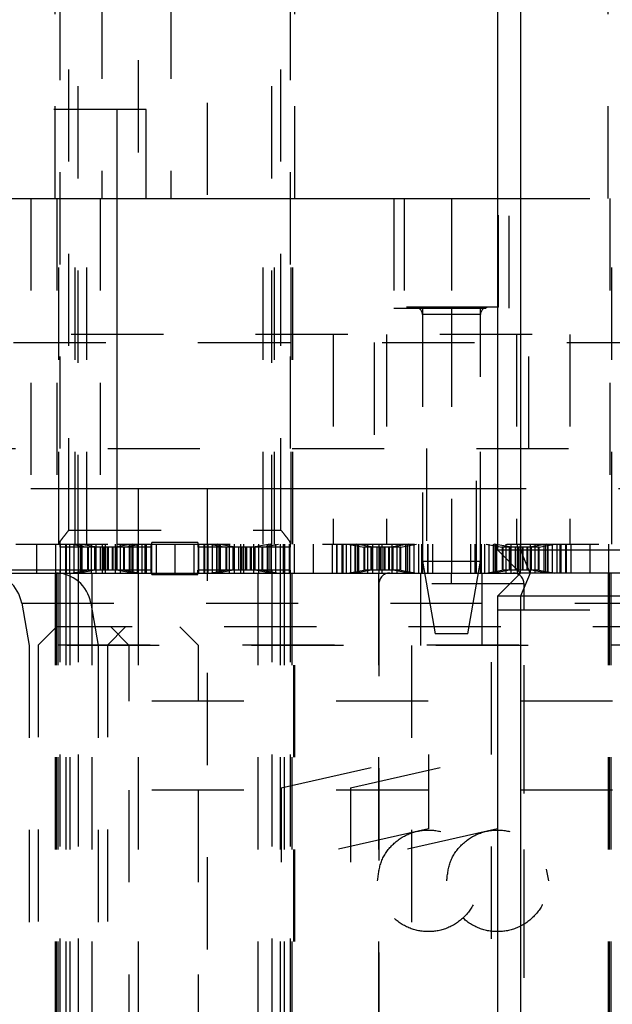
# Model space of a CAD drawing. Header units: inches. Extents: x 1880 to 2363, y -453 to -54.
# Tile 419 of 656: x 1900.409 to 1901.052, y -149.946 to -148.878. Entities that reach past the tile are written whole.
import ezdxf

# ---------------------------------------------------------------- set-up
doc = ezdxf.new("R2010")
doc.units = ezdxf.units.IN
doc.header["$LTSCALE"] = 0.5
doc.header["$MEASUREMENT"] = 0
doc.linetypes.add('HIDDEN', pattern=[0.225, 0.15, -0.075])
doc.layers.add('SID-M-H', color=4, linetype='HIDDEN')
doc.layers.add('SID-M-S', color=105, linetype='Continuous')

msp = doc.modelspace()

# ---------------------------------------------------------------- linework, layer by layer
at = {"layer": 'SID-M-H'}
for p, q in [((1900.61271, -145.56777), (1900.61271, -149.07171)), ((1900.45267, -147.4432), (1900.45267, -149.44995)), ((1900.47267, -149.44995), (1900.47267, -147.4432)), ((1900.68267, -149.44995), (1900.68267, -147.4432)), ((1900.70267, -147.4432), (1900.70267, -149.44995)), ((1900.46267, -149.43171), (1900.46267, -148.3187)), ((1900.69267, -149.43171), (1900.69267, -148.3187)), ((1900.44767, -149.07171), (1900.44767, -148.32171)), ((1900.53771, -148.32171), (1900.53771, -149.07171)), ((1900.70767, -149.07171), (1900.70767, -148.32171)), ((1901.04767, -149.07171), (1901.04767, -148.32171)), ((1900.49834, -148.44178), (1900.49834, -149.07171)), ((1900.57334, -148.44178), (1900.57334, -149.07171)), ((1900.54642, -148.97521), (1899.85892, -148.97521)), ((1900.51517, -149.07171), (1900.51517, -148.97521)), ((1900.54642, -149.07171), (1900.54642, -148.97521)), ((1900.42156, -149.07171), (1900.42156, -149.38667)), ((1900.44967, -149.07171), (1900.44967, -149.44671)), ((1900.45167, -149.44671), (1900.45167, -149.07171)), ((1900.46959, -149.44671), (1900.46959, -149.07171)), ((1900.48205, -149.44671), (1900.48205, -149.07171)), ((1900.49656, -149.07171), (1900.49656, -149.38667)), ((1900.67329, -149.44671), (1900.67329, -149.07171)), ((1900.68574, -149.44671), (1900.68574, -149.07171)), ((1900.70367, -149.44671), (1900.70367, -149.07171)), ((1900.70567, -149.44671), (1900.70567, -149.07171)), ((1900.81517, -149.07171), (1900.81517, -149.19071)), ((1900.82649, -149.07171), (1900.82649, -149.18982)), ((1900.87767, -149.07171), (1900.87767, -149.18982)), ((1900.92767, -149.07171), (1901.92767, -149.07171)), ((1900.92885, -149.18982), (1900.92885, -149.07171)), ((1900.94017, -149.19071), (1900.94017, -149.07171)), ((1901.04967, -149.07171), (1901.04967, -149.44671)), ((1901.05167, -149.44671), (1901.05167, -149.07171)), ((1900.81517, -149.19071), (1900.94017, -149.19071)), ((1900.92885, -149.18982), (1900.82649, -149.18982)), ((1900.84617, -149.19071), (1900.84617, -149.44671)), ((1900.90917, -149.44671), (1900.90917, -149.19071)), ((1900.90916, -149.19769), (1900.84617, -149.19769)), ((1900.84617, -149.19769), (1900.84617, -149.46541)), ((1900.87767, -149.19769), (1900.87767, -149.4467)), ((1900.90916, -149.46541), (1900.90916, -149.19769)), ((1902.36517, -149.21921), (1898.17767, -149.21921)), ((1898.20267, -149.2282), (1901.80267, -149.2282)), ((1900.74922, -149.21921), (1900.74922, -149.44671)), ((1900.79382, -149.2282), (1900.79382, -149.3432)), ((1900.8072, -149.21921), (1900.8072, -149.44671)), ((1900.94813, -149.21921), (1900.94813, -149.44671)), ((1900.96151, -149.3432), (1900.96151, -149.2282)), ((1901.00611, -149.21921), (1901.00611, -149.44671)), ((1900.3048, -149.3432), (1900.85054, -149.3432)), ((1900.85054, -149.3432), (1900.85054, -149.4782)), ((1900.9048, -149.3432), (1901.45054, -149.3432)), ((1900.9048, -149.4782), (1900.9048, -149.3432)), ((1900.51517, -149.38667), (1900.42156, -149.38667)), ((1900.61271, -149.38667), (1900.61271, -151.39454)), ((1901.35877, -149.38667), (1900.92767, -149.38667)), ((1900.46267, -149.43171), (1900.69267, -149.43171)), ((1898.20498, -149.44671), (1900.51517, -149.44671)), ((1900.42767, -149.44671), (1900.42767, -149.4782)), ((1900.44817, -149.44671), (1900.44817, -149.4782)), ((1900.55267, -149.44995), (1900.45267, -149.44995)), ((1900.45317, -149.44671), (1900.45317, -149.4782)), ((1900.45345, -149.4782), (1900.45345, -149.44671)), ((1900.45892, -149.44671), (1900.45892, -149.4782)), ((1900.46017, -149.4782), (1900.46017, -149.44671)), ((1900.46351, -149.44671), (1900.46351, -149.4782)), ((1900.46542, -149.44671), (1900.48245, -149.44995)), ((1900.46814, -149.44671), (1900.46814, -149.4782)), ((1900.47314, -149.4782), (1900.47314, -149.44671)), ((1900.47317, -149.44671), (1900.47317, -149.4782)), ((1900.47355, -149.4782), (1900.47355, -149.44671)), ((1900.49076, -149.44988), (1900.47414, -149.44671)), ((1900.47561, -149.4782), (1900.47561, -149.44671)), ((1900.47708, -149.4782), (1900.47708, -149.44671)), ((1900.48276, -149.44995), (1900.48276, -149.47495)), ((1900.48317, -149.44995), (1900.48317, -149.47495)), ((1900.48347, -149.44995), (1900.48347, -149.47495)), ((1900.48704, -149.4782), (1900.48704, -149.44671)), ((1900.49076, -149.47503), (1900.49076, -149.44988)), ((1900.49106, -149.44995), (1900.49076, -149.44988)), ((1900.49117, -149.47495), (1900.49117, -149.44995)), ((1900.49192, -149.44671), (1900.49192, -149.4782)), ((1900.49207, -149.44995), (1900.49207, -149.47495)), ((1900.49676, -149.44995), (1900.49676, -149.47495)), ((1900.49917, -149.4782), (1900.49917, -149.44671)), ((1900.49974, -149.47495), (1900.49974, -149.44995)), ((1900.50077, -149.47495), (1900.50077, -149.44995)), ((1900.50217, -149.44671), (1900.50217, -149.4782)), ((1900.50457, -149.47495), (1900.50457, -149.44995)), ((1900.5056, -149.47495), (1900.5056, -149.44995)), ((1900.50945, -149.44995), (1900.50945, -149.47495)), ((1900.51028, -149.44995), (1900.51028, -149.47495)), ((1900.51327, -149.44995), (1900.51327, -149.47495)), ((1900.51341, -149.4782), (1900.51341, -149.44671)), ((1900.51417, -149.47495), (1900.51417, -149.44995)), ((1900.51458, -149.44988), (1900.51427, -149.44995)), ((1900.53119, -149.44671), (1900.51458, -149.44988)), ((1900.51458, -149.47503), (1900.51458, -149.44988)), ((1900.51829, -149.44671), (1900.51829, -149.4782)), ((1900.52186, -149.44995), (1900.52186, -149.47495)), ((1900.52217, -149.44995), (1900.52217, -149.47495)), ((1900.52258, -149.44995), (1900.52258, -149.47495)), ((1900.52288, -149.44995), (1900.53991, -149.44671)), ((1900.52826, -149.4782), (1900.52826, -149.44671)), ((1900.52972, -149.44671), (1900.52972, -149.4782)), ((1900.53178, -149.44671), (1900.53178, -149.4782)), ((1900.53217, -149.44671), (1900.53217, -149.4782)), ((1900.53219, -149.4782), (1900.53219, -149.44671)), ((1900.53719, -149.4782), (1900.53719, -149.44671)), ((1900.53771, -149.44671), (1901.92767, -149.44671)), ((1900.54182, -149.44671), (1900.54182, -149.4782)), ((1900.54517, -149.44671), (1900.54517, -149.4782)), ((1900.54641, -149.44671), (1900.54641, -149.4782)), ((1900.55188, -149.4782), (1900.55188, -149.44671)), ((1900.55217, -149.44671), (1900.55217, -149.4782)), ((1900.60267, -149.44495), (1900.55267, -149.44495)), ((1900.55267, -149.44995), (1900.55267, -149.44495)), ((1900.55717, -149.44671), (1900.55717, -149.4782)), ((1900.57767, -149.44671), (1900.57767, -149.4782)), ((1900.59817, -149.44671), (1900.59817, -149.4782)), ((1900.60267, -149.44495), (1900.60267, -149.44995)), ((1900.70267, -149.44995), (1900.60267, -149.44995)), ((1900.60317, -149.44671), (1900.60317, -149.4782)), ((1900.60345, -149.4782), (1900.60345, -149.44671)), ((1900.60892, -149.44671), (1900.60892, -149.4782)), ((1900.61017, -149.4782), (1900.61017, -149.44671)), ((1900.61351, -149.44671), (1900.61351, -149.4782)), ((1900.61542, -149.44671), (1900.63245, -149.44995)), ((1900.61814, -149.44671), (1900.61814, -149.4782)), ((1900.62314, -149.4782), (1900.62314, -149.44671)), ((1900.62317, -149.44671), (1900.62317, -149.4782)), ((1900.62355, -149.4782), (1900.62355, -149.44671)), ((1900.62355, -149.44671), (1900.62414, -149.44671)), ((1900.64076, -149.44988), (1900.62414, -149.44671)), ((1900.62561, -149.4782), (1900.62561, -149.44671)), ((1900.62708, -149.4782), (1900.62708, -149.44671)), ((1900.63276, -149.44995), (1900.63276, -149.47495)), ((1900.63317, -149.44995), (1900.63317, -149.47495)), ((1900.63347, -149.44995), (1900.63347, -149.47495)), ((1900.63704, -149.4782), (1900.63704, -149.44671)), ((1900.64076, -149.47503), (1900.64076, -149.44988)), ((1900.64106, -149.44995), (1900.64076, -149.44988)), ((1900.64117, -149.47495), (1900.64117, -149.44995)), ((1900.64192, -149.44671), (1900.64192, -149.4782)), ((1900.64207, -149.44995), (1900.64207, -149.47495)), ((1900.64676, -149.44995), (1900.64676, -149.47495)), ((1900.64917, -149.4782), (1900.64917, -149.44671)), ((1900.64974, -149.47495), (1900.64974, -149.44995)), ((1900.65077, -149.47495), (1900.65077, -149.44995)), ((1900.65217, -149.44671), (1900.65217, -149.4782)), ((1900.65457, -149.47495), (1900.65457, -149.44995)), ((1900.6556, -149.47495), (1900.6556, -149.44995)), ((1900.65945, -149.44995), (1900.65945, -149.47495)), ((1900.66028, -149.44995), (1900.66028, -149.47495)), ((1900.66327, -149.44995), (1900.66327, -149.47495)), ((1900.66341, -149.4782), (1900.66341, -149.44671)), ((1900.66417, -149.47495), (1900.66417, -149.44995)), ((1900.66458, -149.44988), (1900.66427, -149.44995)), ((1900.68119, -149.44671), (1900.66458, -149.44988)), ((1900.66458, -149.47503), (1900.66458, -149.44988)), ((1900.66829, -149.44671), (1900.66829, -149.4782)), ((1900.67186, -149.44995), (1900.67186, -149.47495)), ((1900.67217, -149.44995), (1900.67217, -149.47495)), ((1900.67258, -149.44995), (1900.67258, -149.47495)), ((1900.67288, -149.44995), (1900.68991, -149.44671)), ((1900.67826, -149.4782), (1900.67826, -149.44671)), ((1900.67972, -149.44671), (1900.67972, -149.4782)), ((1900.68119, -149.44671), (1900.68178, -149.44671)), ((1900.68178, -149.44671), (1900.68178, -149.4782)), ((1900.68217, -149.44671), (1900.68217, -149.4782)), ((1900.68219, -149.4782), (1900.68219, -149.44671)), ((1900.68719, -149.4782), (1900.68719, -149.44671)), ((1900.69182, -149.44671), (1900.69182, -149.4782)), ((1900.69517, -149.44671), (1900.69517, -149.4782)), ((1900.69641, -149.44671), (1900.69641, -149.4782)), ((1900.70188, -149.4782), (1900.70188, -149.44671)), ((1900.70217, -149.44671), (1900.70217, -149.4782)), ((1900.70717, -149.44671), (1900.70717, -149.4782)), ((1900.72767, -149.44671), (1900.72767, -149.4782)), ((1900.74817, -149.44671), (1900.74817, -149.4782)), ((1900.75317, -149.44671), (1900.75317, -149.4782)), ((1900.75345, -149.4782), (1900.75345, -149.44671)), ((1900.75892, -149.44671), (1900.75892, -149.4782)), ((1900.76017, -149.4782), (1900.76017, -149.44671)), ((1900.76351, -149.44671), (1900.76351, -149.4782)), ((1900.76542, -149.44671), (1900.78245, -149.44995)), ((1900.76814, -149.44671), (1900.76814, -149.4782)), ((1900.77314, -149.4782), (1900.77314, -149.44671)), ((1900.77317, -149.44671), (1900.77317, -149.4782)), ((1900.77355, -149.4782), (1900.77355, -149.44671)), ((1900.77355, -149.44671), (1900.77414, -149.44671)), ((1900.79076, -149.44988), (1900.77414, -149.44671)), ((1900.77561, -149.4782), (1900.77561, -149.44671)), ((1900.77708, -149.4782), (1900.77708, -149.44671)), ((1900.82288, -149.44995), (1900.78245, -149.44995)), ((1900.78276, -149.44995), (1900.78276, -149.47495)), ((1900.78317, -149.44995), (1900.78317, -149.47495)), ((1900.78347, -149.44995), (1900.78347, -149.47495)), ((1900.78704, -149.4782), (1900.78704, -149.44671)), ((1900.79076, -149.47503), (1900.79076, -149.44988)), ((1900.79106, -149.44995), (1900.79076, -149.44988)), ((1900.79117, -149.47495), (1900.79117, -149.44995)), ((1900.79192, -149.44671), (1900.79192, -149.4782)), ((1900.79207, -149.44995), (1900.79207, -149.47495)), ((1900.79676, -149.44995), (1900.79676, -149.47495)), ((1900.79917, -149.4782), (1900.79917, -149.44671)), ((1900.79974, -149.47495), (1900.79974, -149.44995)), ((1900.80077, -149.47495), (1900.80077, -149.44995)), ((1900.80217, -149.44671), (1900.80217, -149.4782)), ((1900.80457, -149.47495), (1900.80457, -149.44995)), ((1900.8056, -149.47495), (1900.8056, -149.44995)), ((1900.80945, -149.44995), (1900.80945, -149.47495)), ((1900.81028, -149.44995), (1900.81028, -149.47495)), ((1900.81327, -149.44995), (1900.81327, -149.47495)), ((1900.81341, -149.4782), (1900.81341, -149.44671)), ((1900.81417, -149.47495), (1900.81417, -149.44995)), ((1900.81458, -149.44988), (1900.81427, -149.44995)), ((1900.83119, -149.44671), (1900.81458, -149.44988)), ((1900.81458, -149.47503), (1900.81458, -149.44988)), ((1900.81829, -149.44671), (1900.81829, -149.4782)), ((1900.82186, -149.44995), (1900.82186, -149.47495)), ((1900.82217, -149.44995), (1900.82217, -149.47495)), ((1900.82258, -149.44995), (1900.82258, -149.47495)), ((1900.82288, -149.44995), (1900.83991, -149.44671)), ((1900.82826, -149.4782), (1900.82826, -149.44671)), ((1900.82972, -149.44671), (1900.82972, -149.4782)), ((1900.83119, -149.44671), (1900.83178, -149.44671)), ((1900.83178, -149.44671), (1900.83178, -149.4782)), ((1900.83217, -149.44671), (1900.83217, -149.4782)), ((1900.83219, -149.4782), (1900.83219, -149.44671)), ((1900.83719, -149.4782), (1900.83719, -149.44671)), ((1900.84182, -149.44671), (1900.84182, -149.4782)), ((1900.84517, -149.44671), (1900.84517, -149.4782)), ((1900.84641, -149.44671), (1900.84641, -149.4782)), ((1900.85188, -149.4782), (1900.85188, -149.44671)), ((1900.85217, -149.44671), (1900.85217, -149.4782)), ((1900.85717, -149.44671), (1900.85717, -149.4782)), ((1900.87767, -149.44671), (1900.87767, -149.4782)), ((1900.89817, -149.44671), (1900.89817, -149.4782)), ((1900.90317, -149.44671), (1900.90317, -149.4782)), ((1900.90345, -149.4782), (1900.90345, -149.44671)), ((1900.90892, -149.44671), (1900.90892, -149.4782)), ((1900.91017, -149.4782), (1900.91017, -149.44671)), ((1900.91351, -149.44671), (1900.91351, -149.4782)), ((1900.91542, -149.44671), (1900.93245, -149.44995)), ((1900.91814, -149.44671), (1900.91814, -149.4782)), ((1900.92314, -149.4782), (1900.92314, -149.44671)), ((1900.92317, -149.44671), (1900.92317, -149.4782)), ((1900.92355, -149.4782), (1900.92355, -149.44671)), ((1900.92355, -149.44671), (1900.92414, -149.44671)), ((1900.94076, -149.44988), (1900.92414, -149.44671)), ((1900.92561, -149.4782), (1900.92561, -149.44671)), ((1900.92708, -149.4782), (1900.92708, -149.44671)), ((1900.97288, -149.44995), (1900.93245, -149.44995)), ((1900.93276, -149.44995), (1900.93276, -149.47495)), ((1900.93317, -149.44995), (1900.93317, -149.47495)), ((1900.93347, -149.44995), (1900.93347, -149.47495)), ((1900.93704, -149.4782), (1900.93704, -149.44671)), ((1900.94076, -149.47503), (1900.94076, -149.44988)), ((1900.94106, -149.44995), (1900.94076, -149.44988)), ((1900.94117, -149.47495), (1900.94117, -149.44995)), ((1900.94192, -149.44671), (1900.94192, -149.4782)), ((1900.94207, -149.44995), (1900.94207, -149.47495)), ((1900.94676, -149.44995), (1900.94676, -149.47495)), ((1900.94917, -149.4782), (1900.94917, -149.44671)), ((1900.94974, -149.47495), (1900.94974, -149.44995)), ((1900.95077, -149.47495), (1900.95077, -149.44995)), ((1900.95217, -149.44671), (1900.95217, -149.4782)), ((1900.95457, -149.47495), (1900.95457, -149.44995)), ((1900.9556, -149.47495), (1900.9556, -149.44995)), ((1900.95945, -149.44995), (1900.95945, -149.47495)), ((1900.96028, -149.44995), (1900.96028, -149.47495)), ((1900.96327, -149.44995), (1900.96327, -149.47495)), ((1900.96341, -149.4782), (1900.96341, -149.44671)), ((1900.96417, -149.47495), (1900.96417, -149.44995)), ((1900.96458, -149.44988), (1900.96427, -149.44995)), ((1900.98119, -149.44671), (1900.96458, -149.44988)), ((1900.96458, -149.47503), (1900.96458, -149.44988)), ((1900.96829, -149.44671), (1900.96829, -149.4782)), ((1900.97186, -149.44995), (1900.97186, -149.47495)), ((1900.97217, -149.44995), (1900.97217, -149.47495)), ((1900.97258, -149.44995), (1900.97258, -149.47495)), ((1900.97288, -149.44995), (1900.98991, -149.44671)), ((1900.97826, -149.4782), (1900.97826, -149.44671)), ((1900.97972, -149.44671), (1900.97972, -149.4782)), ((1900.98119, -149.44671), (1900.98178, -149.44671)), ((1900.98178, -149.44671), (1900.98178, -149.4782)), ((1900.98217, -149.44671), (1900.98217, -149.4782)), ((1900.98219, -149.4782), (1900.98219, -149.44671)), ((1900.98719, -149.4782), (1900.98719, -149.44671)), ((1900.99182, -149.44671), (1900.99182, -149.4782)), ((1900.99517, -149.44671), (1900.99517, -149.4782)), ((1900.99641, -149.44671), (1900.99641, -149.4782)), ((1901.00188, -149.4782), (1901.00188, -149.44671)), ((1901.00217, -149.44671), (1901.00217, -149.4782)), ((1901.00717, -149.44671), (1901.00717, -149.4782)), ((1901.02767, -149.44671), (1901.02767, -149.4782)), ((1901.04817, -149.44671), (1901.04817, -149.4782)), ((1900.84617, -149.46541), (1900.90916, -149.46541)), ((1900.84617, -149.46541), (1900.86005, -149.54415)), ((1900.89528, -149.54415), (1900.90916, -149.46541)), ((1900.44767, -149.4782), (1900.44767, -150.4782)), ((1900.44879, -149.4782), (1900.44879, -150.4782)), ((1900.45073, -149.4782), (1900.45073, -150.4782)), ((1900.45267, -149.47495), (1900.45267, -150.4782)), ((1900.55267, -149.47495), (1900.45267, -149.47495)), ((1900.4592, -149.4782), (1900.4592, -150.4782)), ((1900.46362, -149.4782), (1900.46362, -150.4782)), ((1900.46542, -149.4782), (1900.48245, -149.47495)), ((1900.47267, -149.47495), (1900.47267, -150.4782)), ((1900.49076, -149.47503), (1900.47414, -149.4782)), ((1900.48767, -149.4782), (1900.48767, -150.4782)), ((1900.49106, -149.47495), (1900.49076, -149.47503)), ((1900.51458, -149.47503), (1900.51427, -149.47495)), ((1900.53119, -149.4782), (1900.51458, -149.47503)), ((1900.52288, -149.47495), (1900.53991, -149.4782)), ((1900.53771, -149.4782), (1900.53771, -151.39454)), ((1900.55267, -149.47995), (1900.55267, -149.47495)), ((1900.55267, -149.47995), (1900.60267, -149.47995)), ((1900.60267, -149.47995), (1900.60267, -149.47495)), ((1900.70267, -149.47495), (1900.60267, -149.47495)), ((1900.61542, -149.4782), (1900.63245, -149.47495)), ((1900.64076, -149.47503), (1900.62414, -149.4782)), ((1900.64106, -149.47495), (1900.64076, -149.47503)), ((1900.66458, -149.47503), (1900.66427, -149.47495)), ((1900.68119, -149.4782), (1900.66458, -149.47503)), ((1900.66767, -149.4782), (1900.66767, -150.4782)), ((1900.67288, -149.47495), (1900.68991, -149.4782)), ((1900.68267, -149.47495), (1900.68267, -150.4782)), ((1900.69171, -149.4782), (1900.69171, -150.4782)), ((1900.69613, -149.4782), (1900.69613, -150.4782)), ((1900.70267, -149.47495), (1900.70267, -150.4782)), ((1900.70461, -149.4782), (1900.70461, -150.4782)), ((1900.70654, -150.4782), (1900.70654, -149.4782)), ((1900.70767, -150.4782), (1900.70767, -149.4782)), ((1900.76542, -149.4782), (1900.78245, -149.47495)), ((1900.79076, -149.47503), (1900.77414, -149.4782)), ((1900.82288, -149.47495), (1900.78245, -149.47495)), ((1900.79106, -149.47495), (1900.79076, -149.47503)), ((1900.79867, -149.4782), (1900.79867, -150.4782)), ((1900.81458, -149.47503), (1900.81427, -149.47495)), ((1900.83119, -149.4782), (1900.81458, -149.47503)), ((1900.82288, -149.47495), (1900.83991, -149.4782)), ((1900.8442, -149.4782), (1900.8442, -149.55694)), ((1900.91113, -149.55694), (1900.91113, -149.4782)), ((1900.91542, -149.4782), (1900.93245, -149.47495)), ((1900.94076, -149.47503), (1900.92414, -149.4782)), ((1900.97288, -149.47495), (1900.93245, -149.47495)), ((1900.94106, -149.47495), (1900.94076, -149.47503)), ((1900.95667, -150.4782), (1900.95667, -149.4782)), ((1900.96458, -149.47503), (1900.96427, -149.47495)), ((1900.98119, -149.4782), (1900.96458, -149.47503)), ((1900.97288, -149.47495), (1900.98991, -149.4782)), ((1901.04767, -149.4782), (1901.04767, -150.4782)), ((1901.04879, -149.4782), (1901.04879, -150.4782)), ((1901.05073, -149.4782), (1901.05073, -150.4782)), ((1900.95641, -149.49001), (1900.79893, -149.49001)), ((1900.79893, -149.49001), (1900.79893, -150.51757)), ((1900.95641, -150.51757), (1900.95641, -149.49001)), ((1900.41145, -149.51074), (1901.36711, -149.51074)), ((1900.41145, -149.51074), (1900.4196, -149.55694)), ((1900.48645, -149.51074), (1900.4946, -149.55694)), ((1900.92767, -149.5182), (1901.92767, -149.5182)), ((1900.44912, -149.53667), (1900.42944, -149.55635)), ((1901.33121, -149.53667), (1900.44912, -149.53667)), ((1900.52412, -149.53667), (1900.50444, -149.55635)), ((1900.50818, -149.53667), (1900.52786, -149.55635)), ((1900.58318, -149.53667), (1900.60286, -149.55635)), ((1900.89528, -149.54415), (1900.86005, -149.54415)), ((1901.36074, -149.55694), (1900.4196, -149.55694)), ((1900.4196, -149.55694), (1900.4196, -150.85615)), ((1901.35089, -149.55635), (1900.42944, -149.55635)), ((1900.42944, -149.55635), (1900.42944, -150.9973)), ((1900.4946, -149.55694), (1900.4946, -150.85615)), ((1900.50444, -149.55635), (1900.50444, -150.9973)), ((1900.52786, -149.55635), (1900.52786, -149.61738)), ((1900.60286, -149.55635), (1900.60286, -149.61738)), ((1900.83436, -149.55694), (1900.83436, -150.67505)), ((1900.92097, -150.67505), (1900.92097, -149.55694)), ((1901.25247, -149.61738), (1900.52786, -149.61738)), ((1900.69304, -149.71132), (1900.85267, -149.67505)), ((1900.76804, -149.71132), (1900.92767, -149.67505)), ((1900.85267, -149.67505), (1900.85267, -149.7558)), ((1901.25247, -149.71383), (1900.52786, -149.71383)), ((1900.52786, -149.71383), (1900.52786, -150.9973)), ((1900.60286, -149.71383), (1900.60286, -150.9973)), ((1900.69304, -149.71132), (1900.69304, -149.79207)), ((1900.76804, -149.71132), (1900.76804, -149.79207)), ((1900.85267, -149.7558), (1900.69304, -149.79207)), ((1900.92767, -149.7558), (1900.76804, -149.79207)), ((1900.98026, -149.79954), (1900.98278, -149.81226))]:
    msp.add_line(p, q, dxfattribs=at)
for centre, radius, start, end in [((1900.8383, -149.19769), 0.00787, 0, 90), ((1900.91704, -149.19769), 0.00787, 90, 180), ((1900.37268, -149.51757), 0.03937, 10, 90), ((1900.44768, -149.51757), 0.03937, 10, 90), ((1900.81074, -149.49001), 0.01181, 90, 180), ((1900.9446, -149.49001), 0.01181, 0, 90)]:
    msp.add_arc(centre, radius, start, end, dxfattribs=at)
for points, knots in [([(1900.87767, -149.18982), (1900.87767, -149.18995), (1900.87767, -149.19024), (1900.87767, -149.19237), (1900.87767, -149.19502), (1900.87767, -149.19682), (1900.87767, -149.19769)], [0, 0, 0, 0, 0.2702613, 0.5624294, 0.7897364, 1, 1, 1, 1]), ([(1900.45267, -149.44585), (1900.45278, -149.44537), (1900.45303, -149.44431), (1900.45498, -149.44138), (1900.45823, -149.43714), (1900.46108, -149.43365), (1900.46263, -149.43175), (1900.46267, -149.43171)], [0, 0, 0, 0, 0.166471, 0.3704336, 0.6541382, 0.9927845, 1, 1, 1, 1]), ([(1900.69267, -149.43171), (1900.6927, -149.43175), (1900.69425, -149.43365), (1900.69711, -149.43714), (1900.70035, -149.44138), (1900.7023, -149.44431), (1900.70255, -149.44537), (1900.70267, -149.44585)], [0, 0, 0, 0, 0.0072155, 0.3458618, 0.6295664, 0.833529, 1, 1, 1, 1]), ([(1900.87767, -149.49001), (1900.87767, -149.48834), (1900.87767, -149.48486), (1900.87767, -149.48089), (1900.87767, -149.47859), (1900.87767, -149.47833), (1900.87767, -149.4782)], [0, 0, 0, 0, 0.2702613, 0.5624294, 0.7897364, 1, 1, 1, 1]), ([(1900.79755, -149.81226), (1900.79838, -149.81948), (1900.80004, -149.83392), (1900.81278, -149.85224), (1900.83096, -149.86449), (1900.85266, -149.86881), (1900.87431, -149.8645), (1900.89264, -149.85226), (1900.90489, -149.83395), (1900.90922, -149.81229), (1900.90492, -149.79063), (1900.89268, -149.7723), (1900.87437, -149.76004), (1900.85272, -149.7557), (1900.83102, -149.76), (1900.81283, -149.77223), (1900.80005, -149.79055), (1900.79838, -149.80501), (1900.79755, -149.81226)], [0, 0, 0, 0, 0.06248594, 0.12498196, 0.18747058, 0.24994888, 0.31243725, 0.37493576, 0.43742514, 0.49990383, 0.56239149, 0.6248896, 0.68737805, 0.74985735, 0.81234601, 0.8748441, 0.9373156, 1, 1, 1, 1]), ([(1900.87255, -149.81226), (1900.87338, -149.81948), (1900.87504, -149.83392), (1900.88778, -149.85224), (1900.90596, -149.86449), (1900.92766, -149.86881), (1900.94931, -149.8645), (1900.96764, -149.85226), (1900.97989, -149.83395), (1900.98422, -149.81229), (1900.97992, -149.79063), (1900.96768, -149.7723), (1900.94937, -149.76004), (1900.92772, -149.7557), (1900.90602, -149.76), (1900.88783, -149.77223), (1900.87505, -149.79055), (1900.87338, -149.80501), (1900.87255, -149.81226)], [0, 0, 0, 0, 0.0624859, 0.124982, 0.1874706, 0.2499489, 0.3124372, 0.3749358, 0.4374251, 0.4999038, 0.5623915, 0.6248896, 0.687378, 0.7498574, 0.812346, 0.8748441, 0.9373156, 1, 1, 1, 1])]:
    msp.add_open_spline(points, degree=3, knots=knots, dxfattribs=at)
at = {"layer": 'SID-M-S'}
for p, q in [((1900.92767, -146.9432), (1900.92767, -149.4532)), ((1900.95267, -146.9432), (1900.95267, -149.4532)), ((1900.37255, -149.07171), (1900.92767, -149.07171)), ((1900.51517, -149.47521), (1900.51517, -149.07171)), ((1900.92767, -149.38667), (1900.51517, -149.38667)), ((1900.53771, -149.38667), (1900.53771, -149.4782)), ((1900.51517, -149.44671), (1900.53771, -149.44671)), ((1900.95267, -149.4782), (1900.92767, -149.4532)), ((1900.92767, -149.4532), (1901.92767, -149.4532)), ((1900.96302, -149.4782), (1900.95267, -149.4532)), ((1900.51517, -149.47521), (1900.36816, -149.47521)), ((1900.37255, -149.4782), (1900.95267, -149.4782)), ((1900.95267, -149.4782), (1900.92767, -149.5032)), ((1900.96302, -149.4782), (1900.95267, -149.5032)), ((1907.23278, -149.4782), (1900.95267, -149.4782)), ((1900.92767, -149.5032), (1900.92767, -150.9782)), ((1901.92767, -149.5032), (1900.92767, -149.5032)), ((1900.95267, -149.5032), (1900.95267, -150.9782))]:
    msp.add_line(p, q, dxfattribs=at)

doc.saveas('drawing.dxf')
